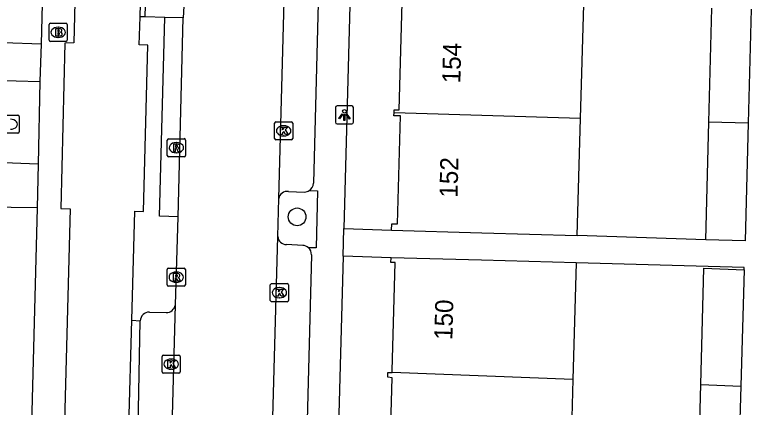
# Model space of a CAD drawing. Extents: x 162082 to 163393, y 388091 to 388632.
# Drawn here: x 162323.49 to 162364.19, y 388378.87 to 388400.56 of the extents above; entities that cross this region are included whole.
import ezdxf

# ---------------------------------------------------------------- set-up
doc = ezdxf.new("R2010")
doc.units = 0
for name, color, linetype in [('IMGEO_Berm_open', 7, 'Continuous'), ('IMGEO_Boom', 7, 'Continuous'), ('IMGEO_Brandkraan', 7, 'Continuous'), ('IMGEO_Fietspad_gesloten', 7, 'Continuous'), ('IMGEO_Kolk', 7, 'Continuous'), ('IMGEO_Lichtpunt', 7, 'Continuous'), ('IMGEO_Pand', 7, 'Continuous'), ('IMGEO_Pand_nummerreeks', 7, 'Continuous'), ('IMGEO_Parkeervlak_open', 7, 'Continuous'), ('IMGEO_Rijbaan_lokaal_gesloten', 7, 'Continuous'), ('IMGEO_Rijbaan_lokaal_open', 7, 'Continuous'), ('IMGEO_Rioolput', 7, 'Continuous'), ('IMGEO_Voetpad_open', 7, 'Continuous')]:
    doc.layers.add(name, color=color, linetype=linetype)

msp = doc.modelspace()

# ---------------------------------------------------------------- linework, layer by layer
at = {"layer": 'IMGEO_Berm_open'}
msp.add_lwpolyline([(162330.688, 388400.432), (162330.776, 388403.071), (162331.19, 388403.056)], dxfattribs=at)
at = {"layer": 'IMGEO_Boom'}
msp.add_circle((162339.093, 388389.39), 0.489, dxfattribs=at)
at = {"layer": 'IMGEO_Brandkraan'}
for p, q in [((162325.39, 388399.157), (162325.39, 388400.009)), ((162325.465, 388400.083), (162326.317, 388400.083)), ((162325.878, 388399.863), (162325.903, 388399.863)), ((162326.391, 388400.009), (162326.391, 388399.157)), ((162326.317, 388399.083), (162325.465, 388399.083)), ((162325.901, 388399.303), (162325.876, 388399.303))]:
    msp.add_line(p, q, dxfattribs=at)
for points in [[(162325.39, 388399.157), (162325.39, 388400.009)], [(162325.465, 388400.083), (162326.317, 388400.083)], [(162325.738, 388399.783), (162325.738, 388399.383), (162325.951, 388399.383)], [(162325.969, 388399.783), (162325.738, 388399.783)], [(162326.391, 388400.009), (162326.391, 388399.157)], [(162325.917, 388399.702), (162325.863, 388399.702), (162325.863, 388399.626)], [(162325.863, 388399.626), (162325.916, 388399.626)], [(162325.925, 388399.55), (162325.863, 388399.55), (162325.863, 388399.469)], [(162325.863, 388399.469), (162325.925, 388399.469)], [(162326.317, 388399.083), (162325.465, 388399.083)]]:
    msp.add_lwpolyline(points, dxfattribs=at)
for centre, radius, start, end in [((162325.467, 388400.007), 0.0765, 91.552, 178.448), ((162325.467, 388400.007), 0.0765, 91.552, 178.448), ((162325.973, 388399.638), 0.145, 59.4692, 91.5367), ((162326.315, 388400.007), 0.0765, 1.552, 88.448), ((162326.315, 388400.007), 0.0765, 1.552, 88.448), ((162325.918, 388399.664), 0.0379, 267.8285, 90.9355), ((162325.926, 388399.509), 0.0404, 269.8759, 90.5077), ((162325.957, 388399.634), 0.251, 268.6676, 293.5347), ((162325.998, 388399.685), 0.0922, 285.5137, 58.1501), ((162326.003, 388399.493), 0.105, 301.3115, 78.989), ((162325.467, 388399.159), 0.0765, 181.552, 268.448), ((162325.467, 388399.159), 0.0765, 181.552, 268.448), ((162326.315, 388399.159), 0.0765, 271.552, 358.448), ((162326.315, 388399.159), 0.0765, 271.552, 358.448)]:
    msp.add_arc(centre, radius, start, end, dxfattribs=at)
for centre, major_axis, ratio, start_param, end_param in [((162325.877, 388399.583), (-0.387, 0.002), 0.722429, 4.712389, 7.853982), ((162325.902, 388399.583), (-0.39, 0.002), 0.717154, 1.570796, 4.712389)]:
    msp.add_ellipse(centre, major_axis=major_axis, ratio=ratio, start_param=start_param, end_param=end_param, dxfattribs=at)
at = {"layer": 'IMGEO_Fietspad_gesloten'}
for points in [[(162328.116, 388454.582), (162328.029, 388450.685), (162327.347, 388422.874), (162326.755, 388399.008), (162326.261, 388398.982), (162326.033, 388389.849), (162326.541, 388389.838), (162325.438, 388348.309), (162323.174, 388282.796), (162322.856, 388271.532), (162323.359, 388271.511), (162321.941, 388219.637), (162320.374, 388158.154), (162320.194, 388151.229)], [(162330.413, 388400.433), (162331.006, 388422.896), (162331.277, 388432.915)], [(162329.953, 388383.675), (162330.121, 388389.697), (162330.61, 388389.688), (162330.847, 388398.882), (162330.372, 388398.891), (162330.413, 388400.433)]]:
    msp.add_lwpolyline(points, dxfattribs=at)
at = {"layer": 'IMGEO_Kolk'}
for p, q in [((162322.81, 388395.006), (162323.662, 388395.006)), ((162323.736, 388394.932), (162323.736, 388394.08)), ((162337.848, 388393.716), (162337.848, 388394.568)), ((162337.923, 388394.642), (162338.775, 388394.642)), ((162338.849, 388394.568), (162338.849, 388393.716)), ((162338.336, 388394.422), (162338.361, 388394.422)), ((162323.662, 388394.006), (162322.81, 388394.006)), ((162338.359, 388393.862), (162338.334, 388393.862)), ((162338.775, 388393.642), (162337.923, 388393.642)), ((162337.61, 388384.775), (162337.61, 388385.627)), ((162337.685, 388385.701), (162338.537, 388385.701)), ((162338.611, 388385.627), (162338.611, 388384.775)), ((162338.098, 388385.481), (162338.123, 388385.481)), ((162338.121, 388384.921), (162338.096, 388384.921)), ((162338.537, 388384.701), (162337.685, 388384.701)), ((162331.634, 388380.828), (162331.634, 388381.68)), ((162331.709, 388381.754), (162332.561, 388381.754)), ((162332.122, 388381.534), (162332.147, 388381.534)), ((162332.635, 388381.68), (162332.635, 388380.828)), ((162332.561, 388380.754), (162331.709, 388380.754)), ((162332.145, 388380.974), (162332.12, 388380.974))]:
    msp.add_line(p, q, dxfattribs=at)
for points in [[(162322.81, 388395.006), (162323.662, 388395.006)], [(162323.736, 388394.932), (162323.736, 388394.08)], [(162337.848, 388393.716), (162337.848, 388394.568)], [(162337.923, 388394.642), (162338.775, 388394.642)], [(162338.849, 388394.568), (162338.849, 388393.716)], [(162338.169, 388394.342), (162338.292, 388394.342), (162338.292, 388394.191), (162338.422, 388394.342), (162338.586, 388394.342), (162338.44, 388394.191), (162338.593, 388393.942), (162338.441, 388393.942), (162338.356, 388394.106), (162338.292, 388394.039), (162338.292, 388393.942), (162338.169, 388393.942), (162338.169, 388394.342)], [(162323.662, 388394.006), (162322.81, 388394.006)], [(162338.775, 388393.642), (162337.923, 388393.642)], [(162337.61, 388384.775), (162337.61, 388385.627)], [(162337.685, 388385.701), (162338.537, 388385.701)], [(162338.611, 388385.627), (162338.611, 388384.775)], [(162337.931, 388385.401), (162338.054, 388385.401), (162338.054, 388385.25), (162338.184, 388385.401), (162338.348, 388385.401), (162338.202, 388385.25), (162338.355, 388385.001), (162338.203, 388385.001), (162338.118, 388385.165), (162338.054, 388385.098), (162338.054, 388385.001), (162337.931, 388385.001), (162337.931, 388385.401)], [(162338.537, 388384.701), (162337.685, 388384.701)], [(162331.634, 388380.828), (162331.634, 388381.68)], [(162331.709, 388381.754), (162332.561, 388381.754)], [(162332.635, 388381.68), (162332.635, 388380.828)], [(162331.955, 388381.454), (162332.078, 388381.454), (162332.078, 388381.303), (162332.208, 388381.454), (162332.372, 388381.454), (162332.226, 388381.303), (162332.379, 388381.054), (162332.227, 388381.054), (162332.142, 388381.218), (162332.078, 388381.151), (162332.078, 388381.054), (162331.955, 388381.054), (162331.955, 388381.454)], [(162332.561, 388380.754), (162331.709, 388380.754)]]:
    msp.add_lwpolyline(points, dxfattribs=at)
for centre, start, end in [((162323.66, 388394.93), 1.552, 88.448), ((162323.66, 388394.93), 1.552, 88.448), ((162337.925, 388394.566), 91.552, 178.448), ((162337.925, 388394.566), 91.552, 178.448), ((162338.773, 388394.566), 1.552, 88.448), ((162338.773, 388394.566), 1.552, 88.448), ((162323.66, 388394.082), 271.552, 358.448), ((162323.66, 388394.082), 271.552, 358.448), ((162337.925, 388393.718), 181.552, 268.448), ((162337.925, 388393.718), 181.552, 268.448), ((162338.773, 388393.718), 271.552, 358.448), ((162338.773, 388393.718), 271.552, 358.448), ((162337.687, 388385.625), 91.552, 178.448), ((162337.687, 388385.625), 91.552, 178.448), ((162338.535, 388385.625), 1.552, 88.448), ((162338.535, 388385.625), 1.552, 88.448), ((162337.687, 388384.777), 181.552, 268.448), ((162337.687, 388384.777), 181.552, 268.448), ((162338.535, 388384.777), 271.552, 358.448), ((162338.535, 388384.777), 271.552, 358.448), ((162331.711, 388381.678), 91.552, 178.448), ((162331.711, 388381.678), 91.552, 178.448), ((162332.559, 388381.678), 1.552, 88.448), ((162332.559, 388381.678), 1.552, 88.448), ((162331.711, 388380.83), 181.552, 268.448), ((162331.711, 388380.83), 181.552, 268.448), ((162332.559, 388380.83), 271.552, 358.448), ((162332.559, 388380.83), 271.552, 358.448)]:
    msp.add_arc(centre, 0.0765, start, end, dxfattribs=at)
for centre, major_axis, ratio, start_param, end_param in [((162323.247, 388394.506), (-0.39, 0.002), 0.717154, 1.570796, 4.712389), ((162338.335, 388394.142), (-0.387, 0.002), 0.722429, 4.712389, 7.853982), ((162338.36, 388394.142), (-0.39, 0.002), 0.717154, 1.570796, 4.712389), ((162338.097, 388385.201), (-0.387, 0.002), 0.722429, 4.712389, 7.853982), ((162338.122, 388385.201), (-0.39, 0.002), 0.717154, 1.570796, 4.712389), ((162332.121, 388381.254), (-0.387, 0.002), 0.722429, 4.712389, 7.853982), ((162332.146, 388381.254), (-0.39, 0.002), 0.717154, 1.570796, 4.712389)]:
    msp.add_ellipse(centre, major_axis=major_axis, ratio=ratio, start_param=start_param, end_param=end_param, dxfattribs=at)
at = {"layer": 'IMGEO_Lichtpunt'}
for p, q in [((162341.206, 388395.422), (162341.206, 388394.615)), ((162341.206, 388395.422), (162341.206, 388394.615)), ((162342.108, 388395.517), (162341.3, 388395.517)), ((162342.108, 388395.517), (162341.3, 388395.517)), ((162342.202, 388394.615), (162342.202, 388395.422)), ((162342.202, 388394.615), (162342.202, 388395.422)), ((162341.3, 388394.521), (162342.108, 388394.521)), ((162341.3, 388394.521), (162342.108, 388394.521))]:
    msp.add_line(p, q, dxfattribs=at)
for points in [[(162341.58, 388395.086), (162341.619, 388395.058), (162341.431, 388394.796), (162341.393, 388394.823), (162341.58, 388395.086)], [(162341.682, 388395.038), (162341.729, 388395.038), (162341.729, 388394.716), (162341.682, 388394.716), (162341.682, 388395.038)], [(162341.792, 388395.058), (162341.83, 388395.085), (162342.017, 388394.823), (162341.978, 388394.795), (162341.792, 388395.058)]]:
    msp.add_lwpolyline(points, dxfattribs=at)
msp.add_circle((162341.705, 388395.22), 0.0994, dxfattribs=at)
for centre, start, end in [((162341.3, 388395.422), 90, 180), ((162341.3, 388395.422), 90, 180), ((162342.108, 388395.422), 0, 90), ((162342.108, 388395.422), 0, 90), ((162341.3, 388394.615), 180, 270), ((162341.3, 388394.615), 180, 270), ((162342.108, 388394.615), 270, 0), ((162342.108, 388394.615), 270, 360)]:
    msp.add_arc(centre, 0.0946, start, end, dxfattribs=at)
at = {"layer": 'IMGEO_Pand'}
for points in [[(162344.446, 388395.13), (162344.451, 388395.309), (162344.724, 388395.302), (162344.896, 388401.204), (162344.683, 388401.21), (162344.689, 388401.425)], [(162354.759, 388394.83), (162354.942, 388401.127)], [(162361.851, 388394.624), (162362.018, 388400.921)], [(162364.19, 388400.858), (162364.023, 388394.561)], [(162344.311, 388388.661), (162344.321, 388389.012), (162344.636, 388389.003), (162344.81, 388394.969), (162344.441, 388394.979), (162344.446, 388395.13)], [(162354.759, 388394.83), (162344.446, 388395.13)], [(162354.57, 388388.361), (162354.759, 388394.83)], [(162361.679, 388388.126), (162361.851, 388394.624)], [(162364.023, 388394.561), (162363.851, 388388.068), (162361.679, 388388.126)], [(162364.023, 388394.561), (162361.851, 388394.624)], [(162344.311, 388388.661), (162349.309, 388388.515), (162354.57, 388388.361)], [(162344.343, 388380.788), (162344.345, 388380.881), (162344.504, 388386.866), (162344.279, 388386.872), (162344.286, 388387.121)], [(162354.506, 388386.85), (162349.285, 388386.988), (162344.286, 388387.121)], [(162354.506, 388386.85), (162354.335, 388380.397)], [(162361.396, 388380.121), (162361.566, 388386.555), (162363.796, 388386.462)], [(162363.796, 388386.462), (162363.612, 388380.034)], [(162344.21, 388374.363), (162343.928, 388374.37), (162343.934, 388374.608), (162344.185, 388374.602), (162344.341, 388380.495), (162344.104, 388380.534), (162344.104, 388380.797), (162344.343, 388380.788)], [(162354.335, 388380.397), (162344.343, 388380.788)], [(162354.335, 388380.397), (162354.168, 388374.099)], [(162361.231, 388373.912), (162361.396, 388380.121)], [(162361.396, 388380.121), (162363.612, 388380.034)], [(162363.612, 388380.034), (162363.435, 388373.854)]]:
    msp.add_lwpolyline(points, dxfattribs=at)
at = {"layer": 'IMGEO_Parkeervlak_open'}
for points in [[(162338.608, 388390.797), (162339.506, 388390.756)], [(162339.4, 388387.808), (162338.499, 388387.856)]]:
    msp.add_lwpolyline(points, dxfattribs=at)
for centre, radius, start, end in [((162339.478, 388391.276), 0.52, 273.042, 303.1577), ((162338.556, 388390.314), 0.486, 83.8377, 169.5554), ((162338.502, 388388.334), 0.478, 183.4926, 269.6104), ((162339.404, 388387.334), 0.474, 47.7898, 90.516)]:
    msp.add_arc(centre, radius, start, end, dxfattribs=at)
at = {"layer": 'IMGEO_Rijbaan_lokaal_gesloten'}
for points in [[(162338.078, 388390.402), (162338.717, 388414.258)], [(162332.883, 388402.462), (162332.843, 388401.385), (162332.803, 388400.385)], [(162332.514, 388389.383), (162332.803, 388400.385)], [(162338.025, 388388.305), (162338.078, 388390.402)], [(162332.363, 388384.522), (162332.514, 388389.383)], [(162337.205, 388358.327), (162338.025, 388388.305)], [(162332.191, 388377.708), (162332.363, 388384.522)]]:
    msp.add_lwpolyline(points, dxfattribs=at)
at = {"layer": 'IMGEO_Rijbaan_lokaal_open'}
for points in [[(162303.131, 388397.494), (162322.248, 388396.946), (162324.875, 388396.866)], [(162324.875, 388396.866), (162324.775, 388392.309)], [(162324.775, 388392.309), (162322.38, 388392.395), (162303.02, 388393.03)], [(162330.93, 388384.129), (162331.856, 388384.102)], [(162329.79, 388377.785), (162329.953, 388383.675)], [(162329.953, 388383.675), (162330.419, 388383.645)], [(162330.308, 388377.769), (162330.419, 388383.645)]]:
    msp.add_lwpolyline(points, dxfattribs=at)
for centre, radius, start, end in [((162331.859, 388384.614), 0.512, 269.6564, 349.6205), ((162330.936, 388383.61), 0.519, 90.7138, 176.1774)]:
    msp.add_arc(centre, radius, start, end, dxfattribs=at)
at = {"layer": 'IMGEO_Rioolput'}
for p, q in [((162331.992, 388393.709), (162332.844, 388393.709)), ((162331.917, 388392.783), (162331.917, 388393.635)), ((162332.405, 388393.489), (162332.43, 388393.489)), ((162332.918, 388393.635), (162332.918, 388392.783)), ((162332.428, 388392.929), (162332.403, 388392.929)), ((162332.844, 388392.709), (162331.992, 388392.709)), ((162331.914, 388385.63), (162331.914, 388386.482)), ((162331.989, 388386.556), (162332.841, 388386.556)), ((162332.915, 388386.482), (162332.915, 388385.63)), ((162332.402, 388386.336), (162332.427, 388386.336)), ((162332.841, 388385.556), (162331.989, 388385.556)), ((162332.425, 388385.776), (162332.4, 388385.776))]:
    msp.add_line(p, q, dxfattribs=at)
for points in [[(162331.992, 388393.709), (162332.844, 388393.709)], [(162331.917, 388392.783), (162331.917, 388393.635)], [(162332.506, 388393.407), (162332.254, 388393.409), (162332.254, 388393.009)], [(162332.432, 388393.328), (162332.378, 388393.328), (162332.378, 388393.247)], [(162332.918, 388393.635), (162332.918, 388392.783)], [(162332.254, 388393.009), (162332.378, 388393.009), (162332.378, 388393.171), (162332.389, 388393.171)], [(162332.378, 388393.247), (162332.43, 388393.247)], [(162332.436, 388393.142), (162332.507, 388393.009), (162332.647, 388393.009), (162332.582, 388393.135)], [(162332.844, 388392.709), (162331.992, 388392.709)], [(162331.914, 388385.63), (162331.914, 388386.482)], [(162331.989, 388386.556), (162332.841, 388386.556)], [(162332.915, 388386.482), (162332.915, 388385.63)], [(162332.503, 388386.254), (162332.251, 388386.256), (162332.251, 388385.856)], [(162332.251, 388385.856), (162332.375, 388385.856), (162332.375, 388386.018), (162332.386, 388386.018)], [(162332.429, 388386.175), (162332.375, 388386.175), (162332.375, 388386.094)], [(162332.375, 388386.094), (162332.427, 388386.094)], [(162332.433, 388385.989), (162332.504, 388385.856), (162332.644, 388385.856), (162332.579, 388385.982)], [(162332.841, 388385.556), (162331.989, 388385.556)]]:
    msp.add_lwpolyline(points, dxfattribs=at)
for centre, radius, start, end in [((162331.994, 388393.633), 0.0765, 91.552, 178.448), ((162331.994, 388393.633), 0.0765, 91.552, 178.448), ((162332.842, 388393.633), 0.0765, 1.552, 88.448), ((162332.842, 388393.633), 0.0765, 1.552, 88.448), ((162332.438, 388393.232), 0.0964, 77.0061, 93.1865), ((162332.452, 388393.289), 0.0378, 276.6634, 79.6772), ((162332.505, 388393.297), 0.109, 350.3612, 89.416), ((162332.503, 388393.297), 0.112, 277.5842, 350.9817), ((162332.388, 388393.118), 0.0533, 26.0293, 88.6989), ((162332.414, 388393.436), 0.19, 274.7715, 282.9687), ((162332.487, 388393.082), 0.108, 29.5134, 73.7905), ((162331.994, 388392.785), 0.0765, 181.552, 268.448), ((162331.994, 388392.785), 0.0765, 181.552, 268.448), ((162332.842, 388392.785), 0.0765, 271.552, 358.448), ((162332.842, 388392.785), 0.0765, 271.552, 358.448), ((162331.991, 388386.48), 0.0765, 91.552, 178.448), ((162331.991, 388386.48), 0.0765, 91.552, 178.448), ((162332.839, 388386.48), 0.0765, 1.552, 88.448), ((162332.839, 388386.48), 0.0765, 1.552, 88.448), ((162332.385, 388385.965), 0.0533, 26.0293, 88.6989), ((162332.411, 388386.283), 0.19, 274.7715, 282.9687), ((162332.435, 388386.079), 0.0964, 77.0061, 93.1865), ((162332.449, 388386.136), 0.0378, 276.6634, 79.6772), ((162332.502, 388386.144), 0.109, 350.3612, 89.416), ((162332.5, 388386.144), 0.112, 277.5842, 350.9817), ((162332.484, 388385.929), 0.108, 29.5134, 73.7905), ((162331.991, 388385.632), 0.0765, 181.552, 268.448), ((162331.991, 388385.632), 0.0765, 181.552, 268.448), ((162332.839, 388385.632), 0.0765, 271.552, 358.448), ((162332.839, 388385.632), 0.0765, 271.552, 358.448)]:
    msp.add_arc(centre, radius, start, end, dxfattribs=at)
for centre, major_axis, ratio, start_param, end_param in [((162332.404, 388393.209), (-0.387, 0.002), 0.722429, 4.712389, 7.853982), ((162332.429, 388393.209), (-0.39, 0.002), 0.717154, 1.570796, 4.712389), ((162332.401, 388386.056), (-0.387, 0.002), 0.722429, 4.712389, 7.853982), ((162332.426, 388386.056), (-0.39, 0.002), 0.717154, 1.570796, 4.712389)]:
    msp.add_ellipse(centre, major_axis=major_axis, ratio=ratio, start_param=start_param, end_param=end_param, dxfattribs=at)
at = {"layer": 'IMGEO_Voetpad_open'}
for points in [[(162326.67, 388467.741), (162324.944, 388398.956)], [(162345.699, 388455.235), (162343.386, 388452.443), (162341.671, 388388.741)], [(162340.571, 388413.288), (162339.999, 388391.252)], [(162330.688, 388400.432), (162330.413, 388400.433)], [(162331.778, 388400.406), (162330.688, 388400.432)], [(162332.514, 388389.383), (162331.478, 388389.431), (162331.778, 388400.406)], [(162332.803, 388400.385), (162331.778, 388400.406)], [(162286.865, 388400.044), (162322.87, 388399.024), (162324.944, 388398.956)], [(162324.944, 388398.956), (162324.875, 388396.866)], [(162324.775, 388392.309), (162324.727, 388389.88)], [(162339.763, 388390.84), (162340.217, 388390.829), (162340.142, 388387.675), (162339.723, 388387.685)], [(162324.727, 388389.88), (162323.288, 388389.915), (162321.655, 388389.97)], [(162324.727, 388389.88), (162323.548, 388344.871), (162322.596, 388308.7), (162322.064, 388289.216), (162321.838, 388282.94)], [(162341.629, 388387.219), (162341.671, 388388.741)], [(162341.671, 388388.741), (162344.311, 388388.661)], [(162361.679, 388388.126), (162354.57, 388388.361)], [(162339.878, 388387.297), (162339.144, 388359.176)], [(162341.629, 388387.219), (162340.01, 388328.125)], [(162344.286, 388387.121), (162341.629, 388387.219)], [(162363.796, 388386.462), (162363.799, 388386.584), (162354.506, 388386.85)]]:
    msp.add_lwpolyline(points, dxfattribs=at)
for centre, radius, start, end in [((162339.481, 388391.275), 0.519, 302.9704, 357.4201), ((162339.401, 388387.331), 0.479, 355.9, 47.6519)]:
    msp.add_arc(centre, radius, start, end, dxfattribs=at)

# ---------------------------------------------------------------- texts
at = {"layer": 'IMGEO_Pand_nummerreeks'}
for s, rotation, p in [('154', 88.5712, (162348.111, 388396.759)), ('152', 88.5712, (162347.953, 388390.44)), ('150', 88.4647, (162347.67, 388382.579))]:
    msp.add_text(s, height=1, rotation=rotation, dxfattribs=at).set_placement(p)

doc.saveas('drawing.dxf')
